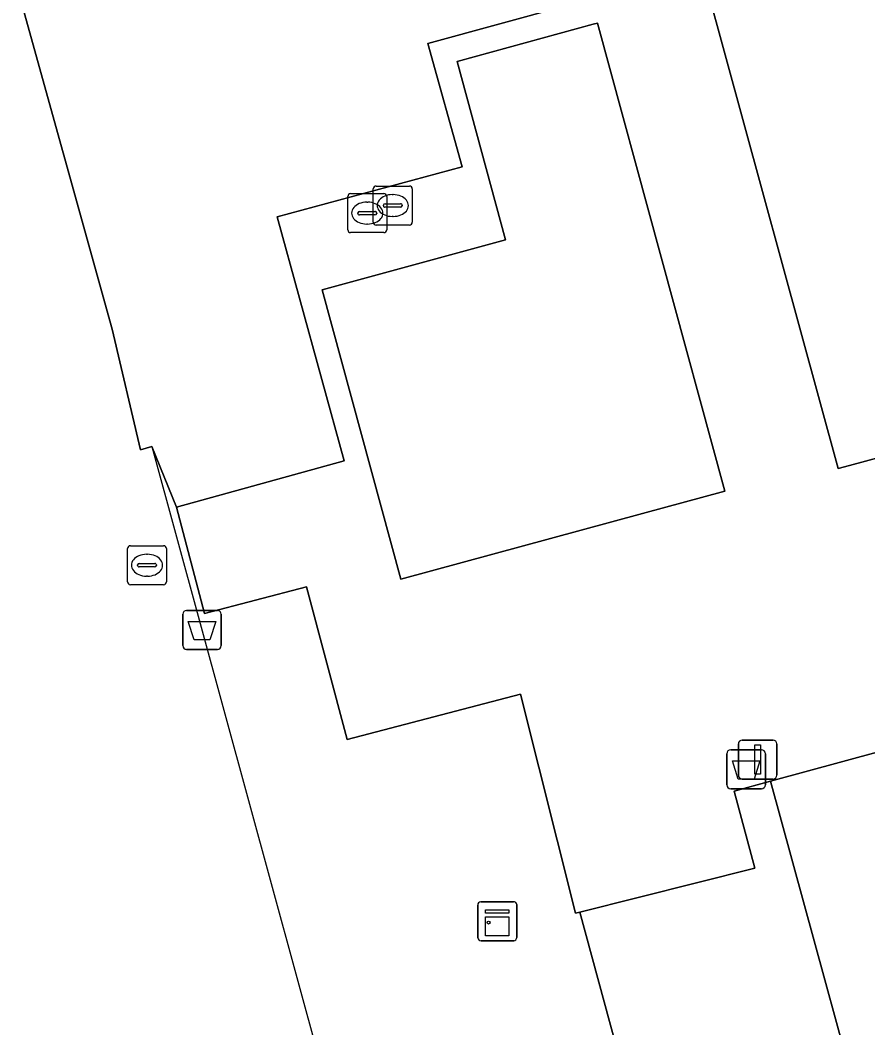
# Model space of a CAD drawing. Extents: x 159053 to 160042, y 380449 to 381423.
# Drawn here: x 159427.06 to 159448.82, y 380720.13 to 380745.99 of the extents above; entities that cross this region are included whole.
import ezdxf

# ---------------------------------------------------------------- set-up
doc = ezdxf.new("R2010")
doc.units = 0
for name, color, linetype in [('IMGEO_Afvalbak', 7, 'Continuous'), ('IMGEO_Groenvoorziening', 7, 'Continuous'), ('IMGEO_Hek', 7, 'Continuous'), ('IMGEO_Kast', 7, 'Continuous'), ('IMGEO_Kolk', 7, 'Continuous'), ('IMGEO_Lichtmast', 7, 'Continuous'), ('IMGEO_Pand', 7, 'Continuous'), ('IMGEO_Rioolput', 7, 'Continuous'), ('IMGEO_Voetpad_open', 7, 'Continuous')]:
    doc.layers.add(name, color=color, linetype=linetype)

msp = doc.modelspace()

# ---------------------------------------------------------------- linework, layer by layer
at = {"layer": 'IMGEO_Afvalbak'}
for p, q in [((159431.33, 380730.84), (159432.12, 380730.84)), ((159432.12, 380730.84), (159431.33, 380730.84)), ((159431.23, 380729.94), (159431.23, 380730.74)), ((159431.23, 380730.74), (159431.23, 380729.94)), ((159432.22, 380730.74), (159432.22, 380729.94)), ((159432.22, 380729.94), (159432.22, 380730.74)), ((159432.12, 380729.84), (159431.33, 380729.84)), ((159431.33, 380729.84), (159432.12, 380729.84)), ((159445.299, 380727.262), (159446.089, 380727.262)), ((159446.089, 380727.262), (159445.299, 380727.262)), ((159445.199, 380726.362), (159445.199, 380727.162)), ((159445.199, 380727.162), (159445.199, 380726.362)), ((159446.189, 380727.162), (159446.189, 380726.362)), ((159446.189, 380726.362), (159446.189, 380727.162)), ((159446.089, 380726.262), (159445.299, 380726.262)), ((159445.299, 380726.262), (159446.089, 380726.262))]:
    msp.add_line(p, q, dxfattribs=at)
for points in [[(159431.373, 380730.554), (159432.077, 380730.554), (159431.928, 380730.084), (159431.522, 380730.084), (159431.373, 380730.554)], [(159445.342, 380726.976), (159446.046, 380726.976), (159445.897, 380726.506), (159445.491, 380726.506), (159445.342, 380726.976)]]:
    msp.add_lwpolyline(points, dxfattribs=at)
for centre, start, end in [((159431.33, 380730.74), 90, 180), ((159431.33, 380730.74), 90, 180), ((159432.12, 380730.74), 0, 90), ((159432.12, 380730.74), 360, 90), ((159431.33, 380729.94), 180, 270), ((159431.33, 380729.94), 180, 270), ((159432.12, 380729.94), 270, 0), ((159432.12, 380729.94), 270, 0), ((159445.299, 380727.162), 90, 180), ((159445.299, 380727.162), 90, 180), ((159446.089, 380727.162), 0, 90), ((159446.089, 380727.162), 360, 90), ((159445.299, 380726.362), 180, 270), ((159445.299, 380726.362), 180, 270), ((159446.089, 380726.362), 270, 0), ((159446.089, 380726.362), 270, 0)]:
    msp.add_arc(centre, 0.1, start, end, dxfattribs=at)
at = {"layer": 'IMGEO_Groenvoorziening'}
msp.add_lwpolyline([(159433.652, 380740.943), (159438.402, 380742.226), (159437.527, 380745.385), (159441.13, 380746.369), (159439.911, 380750.823), (159443.367, 380751.682), (159450.402, 380753.587), (159449.208, 380758.325), (159418.132, 380750), (159379.408, 380739.578), (159320.218, 380723.367), (159340.334, 380649.069), (159340.883, 380649.218), (159320.913, 380723.061), (159420.181, 380750), (159425.677, 380751.487), (159429.419, 380738.062), (159430.149, 380734.961), (159430.441, 380735.043), (159431.07, 380733.488), (159435.374, 380734.679)], close=True, dxfattribs=at)
msp.add_lwpolyline([(159456.6, 380667.23), (159451.1, 380687.473), (159449.861, 380692.034), (159444.386, 380712.193), (159441.424, 380723.096), (159441.313, 380723.068), (159439.899, 380728.695), (159435.448, 380727.527), (159434.407, 380731.441), (159431.787, 380730.761), (159431.07, 380733.488), (159430.441, 380735.043), (159430.149, 380734.961), (159429.419, 380738.062), (159425.677, 380751.487), (159420.181, 380750), (159320.913, 380723.061), (159340.883, 380649.218)], dxfattribs=at)
at = {"layer": 'IMGEO_Hek'}
msp.add_lwpolyline([(159430.441, 380735.043), (159437.223, 380710.204)], dxfattribs=at)
at = {"layer": 'IMGEO_Kast'}
for p, q in [((159438.88, 380723.364), (159439.721, 380723.364)), ((159439.721, 380723.364), (159438.88, 380723.364)), ((159438.805, 380722.439), (159438.805, 380723.28)), ((159438.805, 380723.28), (159438.805, 380722.439)), ((159439.805, 380723.289), (159439.805, 380722.448)), ((159439.805, 380722.448), (159439.805, 380723.289)), ((159439.73, 380722.364), (159438.889, 380722.364)), ((159438.889, 380722.364), (159439.73, 380722.364))]:
    msp.add_line(p, q, dxfattribs=at)
for points in [[(159439, 380723.154), (159439.6, 380723.154), (159439.6, 380723.069), (159439, 380723.069), (159439, 380723.154)], [(159439, 380722.979), (159439.6, 380722.979), (159439.6, 380722.49), (159439, 380722.49), (159439, 380722.979)]]:
    msp.add_lwpolyline(points, dxfattribs=at)
msp.add_circle((159439.084, 380722.828), 0.0377, dxfattribs=at)
for centre, start, end in [((159438.883, 380723.286), 92.4484, 184.2845), ((159438.883, 380723.286), 92.4484, 184.2845), ((159439.727, 380723.286), 2.4484, 94.2845), ((159439.727, 380723.286), 2.4484, 94.2845), ((159438.883, 380722.442), 182.4484, 274.2845), ((159438.883, 380722.442), 182.4484, 274.2845), ((159439.727, 380722.442), 272.4484, 4.2845), ((159439.727, 380722.442), 272.4484, 4.2845)]:
    msp.add_arc(centre, 0.0779, start, end, dxfattribs=at)
at = {"layer": 'IMGEO_Kolk'}
for p, q in [((159429.813, 380731.574), (159429.813, 380732.426)), ((159429.888, 380732.5), (159430.74, 380732.5)), ((159430.814, 380732.426), (159430.814, 380731.574)), ((159430.301, 380732.28), (159430.326, 380732.28)), ((159430.072, 380731.994), (159430.072, 380732.006)), ((159430.51, 380731.957), (159430.112, 380731.957)), ((159430.115, 380732.043), (159430.513, 380732.043)), ((159430.556, 380732.006), (159430.556, 380731.994)), ((159430.324, 380731.72), (159430.299, 380731.72)), ((159430.74, 380731.5), (159429.888, 380731.5))]:
    msp.add_line(p, q, dxfattribs=at)
for points in [[(159429.813, 380731.574), (159429.813, 380732.426)], [(159429.888, 380732.5), (159430.74, 380732.5)], [(159430.814, 380732.426), (159430.814, 380731.574)], [(159430.74, 380731.5), (159429.888, 380731.5)]]:
    msp.add_lwpolyline(points, dxfattribs=at)
for centre, radius, start, end in [((159429.89, 380732.424), 0.0765, 91.552, 178.448), ((159429.89, 380732.424), 0.0765, 91.552, 178.448), ((159430.738, 380732.424), 0.0765, 1.552, 88.448), ((159430.738, 380732.424), 0.0765, 1.552, 88.448), ((159430.112, 380732.003), 0.0403, 85.8775, 175.7526), ((159430.109, 380731.993), 0.0366, 178.938, 274.7102), ((159430.513, 380732), 0.043, 264.8664, 352.4533), ((159430.517, 380732.005), 0.0386, 1.7309, 96.639), ((159429.89, 380731.576), 0.0765, 181.552, 268.448), ((159429.89, 380731.576), 0.0765, 181.552, 268.448), ((159430.738, 380731.576), 0.0765, 271.552, 358.448), ((159430.738, 380731.576), 0.0765, 271.552, 358.448)]:
    msp.add_arc(centre, radius, start, end, dxfattribs=at)
for centre, major_axis, ratio, start_param, end_param in [((159430.3, 380732), (-0.387, 0.002), 0.722429, 4.712389, 7.853982), ((159430.325, 380732), (-0.39, 0.002), 0.717154, 1.570796, 4.712389)]:
    msp.add_ellipse(centre, major_axis=major_axis, ratio=ratio, start_param=start_param, end_param=end_param, dxfattribs=at)
at = {"layer": 'IMGEO_Lichtmast'}
for p, q in [((159445.595, 380727.513), (159446.385, 380727.513)), ((159446.385, 380727.513), (159445.595, 380727.513)), ((159445.495, 380726.613), (159445.495, 380727.413)), ((159445.495, 380727.413), (159445.495, 380726.613)), ((159446.485, 380727.413), (159446.485, 380726.613)), ((159446.485, 380726.613), (159446.485, 380727.413)), ((159446.385, 380726.513), (159445.595, 380726.513)), ((159445.595, 380726.513), (159446.385, 380726.513))]:
    msp.add_line(p, q, dxfattribs=at)
msp.add_lwpolyline([(159445.915, 380727.388), (159446.065, 380727.388), (159446.065, 380726.638), (159445.915, 380726.638), (159445.915, 380727.388)], dxfattribs=at)
for centre, start, end in [((159445.595, 380727.413), 90, 180), ((159445.595, 380727.413), 90, 180), ((159446.385, 380727.413), 0, 90), ((159446.385, 380727.413), 360, 90), ((159445.595, 380726.613), 180, 270), ((159445.595, 380726.613), 180, 270), ((159446.385, 380726.613), 270, 0), ((159446.385, 380726.613), 270, 0)]:
    msp.add_arc(centre, 0.1, start, end, dxfattribs=at)
at = {"layer": 'IMGEO_Pand'}
for points in [[(159448.347, 380734.557), (159457.662, 380737.079), (159460.07, 380737.731), (159460.61, 380737.877), (159461.182, 380735.763), (159473.023, 380738.97), (159475.648, 380739.681), (159474.485, 380743.977), (159485.623, 380747.065), (159484.288, 380751.883), (159489.424, 380753.307), (159487.34, 380760.822), (159451.701, 380750.993), (159451.463, 380751.873), (159450.958, 380753.738), (159450.402, 380753.587), (159443.367, 380751.682), (159443.825, 380750), (159443.845, 380749.926), (159444.68, 380746.858), (159448.057, 380734.478)], [(159436.831, 380731.643), (159443.037, 380733.329), (159445.15, 380733.904), (159441.877, 380745.914), (159441.771, 380745.885), (159438.279, 380744.927), (159439.518, 380740.35), (159434.807, 380739.07)]]:
    msp.add_lwpolyline(points, close=True, dxfattribs=at)
at = {"layer": 'IMGEO_Rioolput'}
for p, q in [((159436.198, 380741.731), (159437.05, 380741.731)), ((159435.467, 380740.61), (159435.467, 380741.462)), ((159435.542, 380741.536), (159436.394, 380741.536)), ((159436.123, 380740.805), (159436.123, 380741.657)), ((159436.468, 380741.462), (159436.468, 380740.61)), ((159436.611, 380741.511), (159436.636, 380741.511)), ((159437.124, 380741.657), (159437.124, 380740.805)), ((159435.955, 380741.316), (159435.98, 380741.316)), ((159436.382, 380741.225), (159436.382, 380741.237)), ((159436.82, 380741.188), (159436.422, 380741.188)), ((159436.425, 380741.274), (159436.823, 380741.274)), ((159436.866, 380741.237), (159436.866, 380741.225)), ((159435.726, 380741.03), (159435.726, 380741.042)), ((159436.164, 380740.993), (159435.766, 380740.993)), ((159435.769, 380741.079), (159436.167, 380741.079)), ((159436.21, 380741.042), (159436.21, 380741.03)), ((159436.634, 380740.951), (159436.609, 380740.951)), ((159435.978, 380740.756), (159435.953, 380740.756)), ((159437.05, 380740.731), (159436.198, 380740.731)), ((159436.394, 380740.536), (159435.542, 380740.536))]:
    msp.add_line(p, q, dxfattribs=at)
for points in [[(159436.198, 380741.731), (159437.05, 380741.731)], [(159435.467, 380740.61), (159435.467, 380741.462)], [(159435.542, 380741.536), (159436.394, 380741.536)], [(159436.123, 380740.805), (159436.123, 380741.657)], [(159436.468, 380741.462), (159436.468, 380740.61)], [(159437.124, 380741.657), (159437.124, 380740.805)], [(159437.05, 380740.731), (159436.198, 380740.731)], [(159436.394, 380740.536), (159435.542, 380740.536)]]:
    msp.add_lwpolyline(points, dxfattribs=at)
for centre, radius, start, end in [((159436.2, 380741.655), 0.0765, 91.552, 178.448), ((159436.2, 380741.655), 0.0765, 91.552, 178.448), ((159437.048, 380741.655), 0.0765, 1.552, 88.448), ((159437.048, 380741.655), 0.0765, 1.552, 88.448), ((159435.544, 380741.46), 0.0765, 91.552, 178.448), ((159435.544, 380741.46), 0.0765, 91.552, 178.448), ((159436.392, 380741.46), 0.0765, 1.552, 88.448), ((159436.392, 380741.46), 0.0765, 1.552, 88.448), ((159436.422, 380741.234), 0.0403, 85.8775, 175.7526), ((159436.419, 380741.224), 0.0366, 178.938, 274.7102), ((159436.823, 380741.231), 0.043, 264.8664, 352.4533), ((159436.827, 380741.236), 0.0386, 1.7309, 96.639), ((159435.766, 380741.039), 0.0403, 85.8775, 175.7526), ((159435.763, 380741.029), 0.0366, 178.938, 274.7102), ((159436.167, 380741.036), 0.043, 264.8664, 352.4533), ((159436.171, 380741.041), 0.0386, 1.7309, 96.639), ((159436.2, 380740.807), 0.0765, 181.552, 268.448), ((159436.2, 380740.807), 0.0765, 181.552, 268.448), ((159437.048, 380740.807), 0.0765, 271.552, 358.448), ((159437.048, 380740.807), 0.0765, 271.552, 358.448), ((159435.544, 380740.612), 0.0765, 181.552, 268.448), ((159435.544, 380740.612), 0.0765, 181.552, 268.448), ((159436.392, 380740.612), 0.0765, 271.552, 358.448), ((159436.392, 380740.612), 0.0765, 271.552, 358.448)]:
    msp.add_arc(centre, radius, start, end, dxfattribs=at)
for centre, major_axis, ratio, start_param, end_param in [((159436.61, 380741.231), (-0.387, 0.002), 0.722429, 4.712389, 7.853982), ((159436.635, 380741.231), (-0.39, 0.002), 0.717154, 1.570796, 4.712389), ((159435.954, 380741.036), (-0.387, 0.002), 0.722429, 4.712389, 7.853982), ((159435.979, 380741.036), (-0.39, 0.002), 0.717154, 1.570796, 4.712389)]:
    msp.add_ellipse(centre, major_axis=major_axis, ratio=ratio, start_param=start_param, end_param=end_param, dxfattribs=at)
at = {"layer": 'IMGEO_Voetpad_open'}
for points in [[(159556.768, 380750), (159519.294, 380739.805), (159517.637, 380746.026), (159516.161, 380745.569), (159517.857, 380739.426), (159516.535, 380739.079), (159516.661, 380738.637), (159516.154, 380738.495), (159492.74, 380732.128), (159492.255, 380731.98), (159490.978, 380736.612), (159485.469, 380735.078), (159486.64, 380730.907), (159483.347, 380730.038), (159481.602, 380736.051), (159446.317, 380726.455), (159449.413, 380715.163), (159553.595, 380743.504), (159572.753, 380673.566)], [(159485.623, 380747.065), (159474.485, 380743.977), (159475.648, 380739.681), (159473.023, 380738.97), (159461.182, 380735.763), (159460.61, 380737.877), (159460.07, 380737.731), (159457.662, 380737.079), (159448.347, 380734.557), (159448.057, 380734.478), (159444.68, 380746.858)], [(159441.13, 380746.369), (159437.527, 380745.385), (159438.402, 380742.226), (159433.652, 380740.943), (159435.374, 380734.679), (159431.07, 380733.488), (159431.787, 380730.761), (159434.407, 380731.441), (159435.448, 380727.527), (159439.899, 380728.695), (159441.313, 380723.068), (159441.424, 380723.096), (159445.92, 380724.227), (159445.386, 380726.202), (159446.317, 380726.455), (159481.602, 380736.051), (159483.347, 380730.038), (159486.64, 380730.907), (159485.469, 380735.078), (159484.963, 380736.881), (159491.705, 380738.76)]]:
    msp.add_lwpolyline(points, dxfattribs=at)
for points in [[(159445.15, 380733.904), (159443.037, 380733.329), (159436.831, 380731.643), (159434.807, 380739.07), (159439.518, 380740.35), (159438.279, 380744.927), (159441.771, 380745.885), (159441.877, 380745.914)], [(159449.34, 380715.143), (159449.413, 380715.163), (159446.317, 380726.455), (159445.386, 380726.202), (159445.92, 380724.227), (159441.424, 380723.096), (159444.386, 380712.193), (159449.861, 380692.034), (159451.1, 380687.473), (159456.6, 380667.23), (159463.107, 380643.073), (159464.069, 380638.682), (159468.122, 380639.802), (159468.148, 380639.699), (159468.31, 380639.748), (159469.848, 380640.165), (159468.467, 380645.095), (159467.142, 380649.68)]]:
    msp.add_lwpolyline(points, close=True, dxfattribs=at)

doc.saveas('drawing.dxf')
